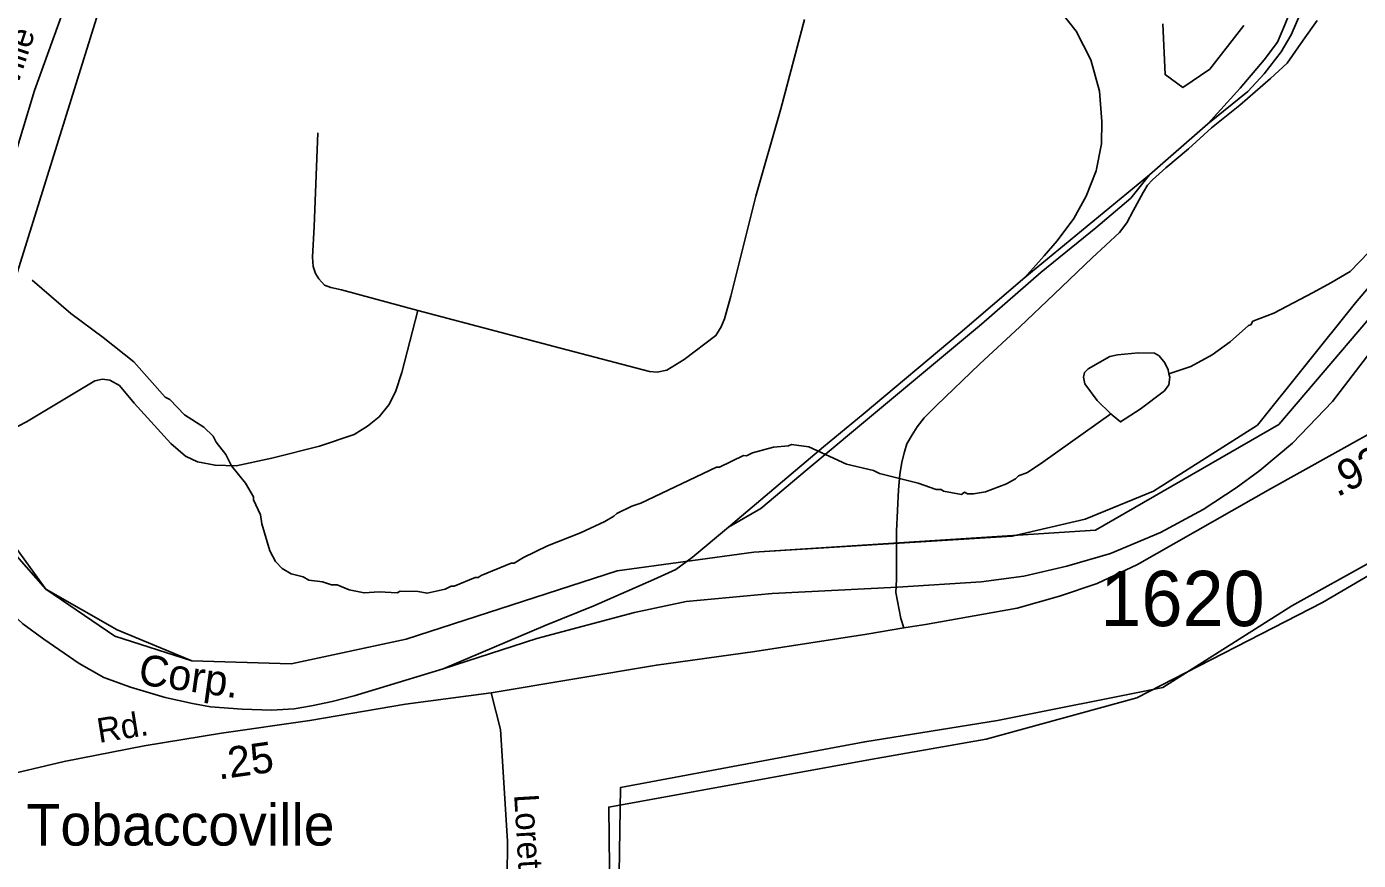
# Model space of a CAD drawing. Extents: x 1551653 to 1702041, y 811336 to 920032.
# Drawn here: x 1595676 to 1599233, y 908191 to 910419 of the extents above; entities that cross this region are included whole.
import ezdxf

# ---------------------------------------------------------------- set-up
doc = ezdxf.new("R2010")
doc.units = 0
for name, color, linetype in [('Old_Level_11', 7, 'Continuous'), ('Old_Level_14', 7, 'Continuous'), ('Old_Level_17', 7, 'Continuous'), ('Old_Level_32', 7, 'Continuous'), ('Old_Level_35', 7, 'Continuous'), ('Old_Level_44', 7, 'Continuous'), ('Old_Level_48', 7, 'Continuous'), ('Old_Level_49', 7, 'Continuous'), ('Old_Level_59', 7, 'Continuous'), ('Old_Level_62', 7, 'Continuous'), ('Old_Level_8', 7, 'Continuous'), ('Old_Level_9', 7, 'Continuous')]:
    doc.layers.add(name, color=color, linetype=linetype)

msp = doc.modelspace()

# ---------------------------------------------------------------- linework, layer by layer
at = {"layer": 'Old_Level_32'}
for points in [[(1595608.67, 912020.414), (1595717.892, 911900.126), (1595793.554, 911792.724), (1595831.979, 911723.902), (1595862.685, 911659.24), (1595880.217, 911597.293), (1595901.448, 911508.565), (1595929.614, 911330.424), (1595927.689, 911207.253), (1595894.971, 911007.101), (1595865.462, 910813.364), (1595842.367, 910688.911), (1595796.179, 910524.683), (1595696.269, 910248.229), (1595633.861, 910041.376)], [(1596916.903, 908638.634), (1597358.102, 908712.973), (1597621.284, 908748.975), (1597919.887, 908795.739), (1598019.022, 908812.485), (1598076.731, 908821.425), (1598321.816, 908864.447), (1598434.723, 908896.523), (1598535.44, 908931.164), (1598643.214, 908981.203), (1598998.613, 909183.92), (1599336.126, 909372.017), (1599475.86, 909429.097), (1599635.555, 909457.637), (1599715.403, 909454.783), (1599920.725, 909411.973), (1600341.772, 909292.458), (1600595.573, 909209.692), (1600735.307, 909118.364), (1600912.112, 909035.598), (1601174.469, 908935.708), (1601299.944, 908904.314), (1601488.942, 908916.876)], [(1595594.418, 908412.739), (1595775.534, 908454.863), (1595989.309, 908496.97), (1596196.35, 908530.656), (1596432.005, 908564.342), (1596687.861, 908608.133), (1596916.903, 908638.634)], [(1596916.903, 908638.634), (1596941.28, 908541.125), (1596960.525, 908242.179), (1596958.6, 908045.876), (1596950.903, 907839.309), (1596947.053, 907589.119), (1596944.487, 907519.836)]]:
    msp.add_lwpolyline(points, dxfattribs=at)
at = {"layer": 'Old_Level_35'}
for points in [[(1596720.599, 909659.923), (1597101.658, 909559.847), (1597339.659, 909496.979), (1597360.187, 909495.696), (1597385.849, 909500.828), (1597432.038, 909529.055), (1597516.717, 909593.206), (1597530.83, 909616.301), (1597539.811, 909638.112), (1597556.491, 909698.414), (1597623.85, 909965.284), (1597689.926, 910198.794), (1597753.436, 910437.437)], [(1599123.387, 910434.872), (1599086.179, 910382.268), (1599042.556, 910321.324), (1598998.613, 910280.267), (1598916.499, 910208.417), (1598841.121, 910148.115), (1598779.536, 910091.662), (1598718.913, 910041.624), (1598682.988, 910009.548), (1598670.158, 909994.793), (1598657.969, 909975.548), (1598631.988, 909926.151), (1598614.667, 909894.717), (1598594.78, 909868.415), (1598521.968, 909801.057), (1598420.289, 909704.187), (1598329.194, 909616.301), (1598221.099, 909516.866), (1598105.947, 909406.526), (1598073.551, 909373.167), (1598054.947, 909349.431), (1598040.833, 909328.261), (1598027.361, 909303.884), (1598020.947, 909282.714), (1598013.248, 909255.128), (1598008.116, 909222.411), (1598004.909, 909180.713), (1597999.455, 909070.373), (1597999.135, 908941.429), (1597997.852, 908906.787), (1598010.682, 908836.862), (1598019.022, 908812.485)], [(1596720.599, 909659.923), (1596516.598, 909715.094), (1596488.372, 909721.509), (1596471.692, 909727.923), (1596456.296, 909744.603), (1596447.314, 909758.717), (1596440.9, 909777.962), (1596439.617, 909802.339), (1596443.465, 909884.453), (1596453.088, 910134.643)], [(1595424.101, 909395.62), (1595548.555, 909351.997), (1595603.724, 909341.733), (1595634.518, 909341.733), (1595675.574, 909362.261), (1595857.764, 909472.602), (1595878.292, 909476.451), (1595897.538, 909473.884), (1595923.198, 909459.771), (1595962.972, 909412.299), (1596061.123, 909304.525), (1596099.614, 909271.167), (1596131.69, 909255.77), (1596179.162, 909246.789), (1596235.615, 909245.506), (1596330.559, 909266.035), (1596457.579, 909298.11), (1596550.598, 909328.903), (1596586.523, 909350.714), (1596617.316, 909376.375), (1596642.976, 909408.45), (1596660.939, 909443.092), (1596678.26, 909494.413), (1596720.599, 909659.923)]]:
    msp.add_lwpolyline(points, dxfattribs=at)
at = {"layer": 'Old_Level_44'}
for p, q in [((1598675.29, 910023.02), (1598831.178, 910159.021)), ((1598342.344, 909748.452), (1598675.29, 910023.02))]:
    msp.add_line(p, q, dxfattribs=at)
for points in [[(1598831.178, 910159.021), (1598938.31, 910244.984), (1598981.933, 910292.456), (1599026.839, 910351.475), (1599053.782, 910396.381), (1599079.443, 910456.683), (1599090.99, 910509.287), (1599103.179, 910582.419), (1599105.745, 910704.307), (1599103.821, 910882.647), (1599103.179, 911120.007), (1599103.821, 911484.387), (1599103.179, 911669.143)], [(1598831.178, 910159.021), (1598917.141, 910253.965), (1598981.292, 910329.664), (1599017.217, 910377.135), (1599036.462, 910423.324), (1599051.858, 910461.815), (1599066.613, 910509.287), (1599071.745, 910559.325), (1599076.877, 910637.589), (1599075.594, 910755.628), (1599073.67, 910972.459), (1599075.594, 911299.631), (1599072.386, 911569.066), (1599071.745, 911667.86)], [(1598342.344, 909748.452), (1598393.666, 909806.189), (1598428.307, 909845.962), (1598473.213, 909906.265), (1598505.931, 909965.284), (1598532.874, 910033.284), (1598546.987, 910105.133), (1598547.629, 910165.436), (1598541.214, 910246.266), (1598518.119, 910329.664), (1598479.628, 910406.645), (1598438.082, 910457.72)], [(1597550.717, 909081.279), (1597636.68, 909131.316), (1597761.133, 909235.242), (1597953.588, 909396.903), (1598226.231, 909623.999), (1598385.967, 909762.566), (1598531.591, 909880.604), (1598625.252, 909960.152), (1598675.29, 910023.02)], [(1598342.344, 909748.452), (1598169.136, 909600.904), (1597910.606, 909382.79), (1597804.115, 909295.544), (1597550.717, 909081.279)], [(1596787.958, 908702.786), (1597038.148, 908783.617), (1597299.244, 908852.9), (1597437.811, 908882.409), (1597667.473, 908904.221), (1598001.701, 908920.9), (1598225.589, 908935.013), (1598339.779, 908950.409), (1598453.968, 908977.353), (1598571.365, 909010.712), (1598704.799, 909067.165), (1598818.347, 909128.751), (1598906.876, 909186.487), (1598969.745, 909232.676), (1599056.99, 909305.808), (1599164.123, 909417.431), (1599318.728, 909618.867)], [(1596787.958, 908702.786), (1596618.599, 908651.465), (1596550.598, 908630.937), (1596491.579, 908615.54), (1596436.409, 908603.993), (1596390.22, 908596.294), (1596329.918, 908592.445), (1596251.653, 908595.012), (1596166.332, 908601.426), (1596118.86, 908610.408), (1596045.727, 908625.804), (1595953.35, 908654.03), (1595881.5, 908679.692), (1595816.066, 908716.899), (1595721.122, 908782.333), (1595665.31, 908823.39), (1595596.027, 908887.541), (1595527.384, 908967.089), (1595479.912, 909032.524), (1595459.384, 909068.448), (1595419.611, 909145.43), (1595375.988, 909260.903)], [(1597550.717, 909081.279), (1597453.849, 909000.448), (1597410.226, 908968.372), (1597351.207, 908941.429), (1597190.828, 908870.862), (1597060.601, 908818.258), (1596787.958, 908702.786)]]:
    msp.add_lwpolyline(points, dxfattribs=at)
at = {"layer": 'Old_Level_48'}
for points in [[(1597253.277, 908965.031), (1596689.036, 908782.309), (1596382.021, 908715.865), (1596116.496, 908724.171), (1595917.351, 908807.227), (1595726.505, 908915.199), (1595510.765, 909214.198), (1595539.807, 909409.378), (1595913.203, 910605.377), (1596004.477, 911062.182), (1595996.179, 911444.237), (1595929.798, 911676.793), (1595689.166, 912017.32), (1595539.807, 912274.792), (1595490.021, 912640.236), (1595763.845, 913254.846), (1596187.026, 914027.262), (1596671.19, 914821.315)], [(1599921.094, 911757.718), (1600062.041, 911693.403), (1600700.962, 911618.653), (1601232.014, 911352.876), (1601431.158, 911087.098), (1601787.958, 910754.877), (1601812.851, 910779.793), (1601904.125, 910671.821), (1601547.326, 910447.571), (1601082.655, 910381.127), (1600161.613, 910314.682), (1599829.706, 910223.321), (1599506.097, 909940.933), (1599257.166, 909633.627), (1599020.683, 909355.392), (1598531.12, 909073.004), (1597618.375, 909014.865), (1597253.277, 908965.031)], [(1597244.995, 907046.72), (1597230.768, 908333.6), (1597929.446, 908460.254), (1598238.668, 908514.903), (1598641.587, 908625.007), (1599137.508, 908880.082), (1599318.154, 908985.847), (1599446.661, 909072.51), (1599566.021, 909120.121), (1599700.718, 909130.407), (1599802.785, 909121.233), (1600110.931, 909031.047), (1600299.68, 908979.56), (1600468.781, 908925.269), (1600587.065, 908845.466), (1600817.334, 908742.442), (1601027.287, 908657.245), (1600863.915, 908103.099)]]:
    msp.add_lwpolyline(points, dxfattribs=at)
at = {"layer": 'Old_Level_49'}
for points in [[(1596660.001, 914757.606), (1596187.026, 914027.262), (1595763.845, 913254.846), (1595539.426, 912801.578), (1595500.994, 912715.037), (1595491.386, 912630.9), (1595555.973, 912252.523), (1595715.823, 912042.939), (1595956.456, 911702.412), (1596016.407, 911434.98), (1596018.809, 911163.338), (1595913.203, 910605.377), (1595539.807, 909409.378), (1595469.355, 909251.309), (1595589.454, 909071.015), (1595726.505, 908915.199), (1595911.319, 908789.759), (1596116.496, 908724.171), (1596382.021, 908715.865), (1596689.036, 908782.309), (1597253.277, 908965.031)], [(1597253.277, 908965.031), (1597618.375, 909014.865), (1598308.362, 909056.854), (1598502.923, 909102.529), (1598685.474, 909177.05), (1598963.54, 909353.889), (1599225.356, 909680.821), (1599508.72, 910014.576)], [(1597241.618, 907068.806), (1597262.123, 908386.164), (1597914.329, 908507.818), (1598268.884, 908564.919), (1598710.435, 908653.203), (1599055.424, 908870.815), (1599273.377, 908991.99), (1599446.661, 909072.51), (1599566.021, 909120.121), (1599700.718, 909130.407), (1599802.785, 909121.233), (1600110.931, 909031.047), (1600299.68, 908979.56), (1600468.781, 908925.269), (1600587.065, 908845.466), (1600817.334, 908742.442), (1601027.287, 908657.245), (1600863.915, 908103.099)]]:
    msp.add_lwpolyline(points, dxfattribs=at)
at = {"layer": 'Old_Level_59'}
msp.add_lwpolyline([(1598927.659, 910421.408), (1598836.695, 910305.245), (1598763.938, 910255.983), (1598716.86, 910290.252), (1598710.611, 910425.817)], dxfattribs=at)
at = {"layer": 'Old_Level_62'}
for points in [[(1598727.28, 909490.916), (1598785.865, 909510.259), (1598842.255, 909541.324), (1598890.852, 909576.491), (1598939.449, 909619.654), (1598945.498, 909621.602), (1598951.65, 909631.445), (1599007.707, 909652.874), (1599112.563, 909708.562), (1599159.64, 909734.263), (1599210.998, 909764.249), (1599260.809, 909815.619), (1599317.711, 909876.725), (1599360.791, 909937.735), (1599418.568, 910029.833), (1599450.667, 910083.379), (1599504.265, 910182.112), (1599534.123, 910224.738), (1599553.383, 910252.581), (1599589.761, 910329.687)], [(1595690.329, 909740.754), (1595793.613, 909652.226), (1595879.575, 909588.074), (1595961.689, 909522.639), (1596045.754, 909428.443), (1596057.647, 909422.292), (1596097.017, 909381.589), (1596148.486, 909348.781), (1596174.015, 909324.379), (1596181.806, 909308.18), (1596207.233, 909275.782), (1596222.714, 909245.537), (1596260.034, 909198.887), (1596281.359, 909162.491), (1596281.257, 909154.494), (1596300.634, 909114.201), (1596304.223, 909090.107), (1596325.035, 909017.826), (1596340.619, 908989.529), (1596358.356, 908971.28), (1596382.04, 908956.823), (1596413.925, 908948.314), (1596429.817, 908940.009), (1596465.701, 908935.396), (1596489.59, 908926.988), (1596505.481, 908926.783), (1596537.367, 908914.275), (1596577.147, 908905.56), (1596617.235, 908908.841), (1596665.114, 908906.073), (1596673.214, 908909.969), (1596721.196, 908909.149), (1596745.085, 908904.74), (1596793.272, 908915.916), (1596809.368, 908923.605), (1596817.365, 908923.503), (1596873.652, 908946.571), (1596881.649, 908946.468), (1596889.749, 908952.312), (1596970.232, 908984.916), (1596978.229, 908984.813), (1597002.527, 909000.397), (1597066.914, 909031.257), (1597155.496, 909065.809), (1597219.883, 909096.669), (1597244.079, 909110.305), (1597252.281, 909118.199), (1597292.574, 909137.474), (1597316.667, 909145.061), (1597518.131, 909241.641), (1597526.128, 909241.538), (1597590.514, 909272.501), (1597598.511, 909272.296), (1597614.71, 909280.088), (1597670.895, 909295.057), (1597710.88, 909298.44), (1597718.979, 909302.336), (1597764.809, 909295.57), (1597866.104, 909249.843), (1597937.77, 909232.619), (1597953.662, 909224.314), (1598057.213, 909198.58), (1598104.887, 909181.766), (1598118.831, 909181.561), (1598124.778, 909177.46), (1598172.657, 909168.642), (1598180.757, 909174.486), (1598188.651, 909170.385), (1598204.645, 909170.078), (1598236.736, 909175.614), (1598293.023, 909196.632), (1598317.219, 909210.165), (1598325.318, 909218.06), (1598349.515, 909227.697), (1598389.91, 909254.969), (1598572.158, 909384.289)], [(1598572.158, 909384.289), (1598535.658, 909420.071), (1598502.44, 909464.259), (1598498.954, 909482.304), (1598501.825, 909494.505), (1598511.462, 909504.244), (1598569.492, 909536.848), (1598589.792, 909542.077), (1598646.181, 909547.203), (1598688.525, 909545.768), (1598701.135, 909538.796), (1598716.207, 909520.649), (1598725.024, 909501.989), (1598727.28, 909490.916)], [(1598727.28, 909490.916), (1598729.228, 909481.689), (1598727.177, 909461.389), (1598714.874, 909445.395), (1598649.872, 909396.592), (1598598.097, 909362.553), (1598578.002, 909378.548), (1598572.158, 909384.289)]]:
    msp.add_lwpolyline(points, dxfattribs=at)

# ---------------------------------------------------------------- texts
at = {"layer": 'Old_Level_11'}
for s, height, rotation, p in [('King-Tobaccville', 65.61666, 71.521453, (1595495.221, 909792.499)), ('Rd.', 65.6167, 9.150714, (1595869.071, 908504.66)), ('Loretta', 65.6166, 273.376461, (1596977.813, 908366.579))]:
    msp.add_text(s, height=height, rotation=rotation, dxfattribs=at).set_placement(p)
at = {"layer": 'Old_Level_14'}
msp.add_text('Corp.', height=82.0208, rotation=351.978819, dxfattribs=at).set_placement((1595971.553, 908661.741))
at = {"layer": 'Old_Level_17'}
for s, rotation, p in [('.92', 27.140117, (1599176.694, 909160.727)), ('.25', 8.135072, (1596188.623, 908406.752))]:
    msp.add_text(s, height=82.0208, rotation=rotation, dxfattribs=at).set_placement(p)
at = {"layer": 'Old_Level_8'}
msp.add_text('1620', height=147.6375, dxfattribs=at).set_placement((1598543.847, 908816.885))
at = {"layer": 'Old_Level_9'}
msp.add_text('Tobaccoville', height=110.72812, dxfattribs=at).set_placement((1595675.234, 908230.696))

doc.saveas('drawing.dxf')
